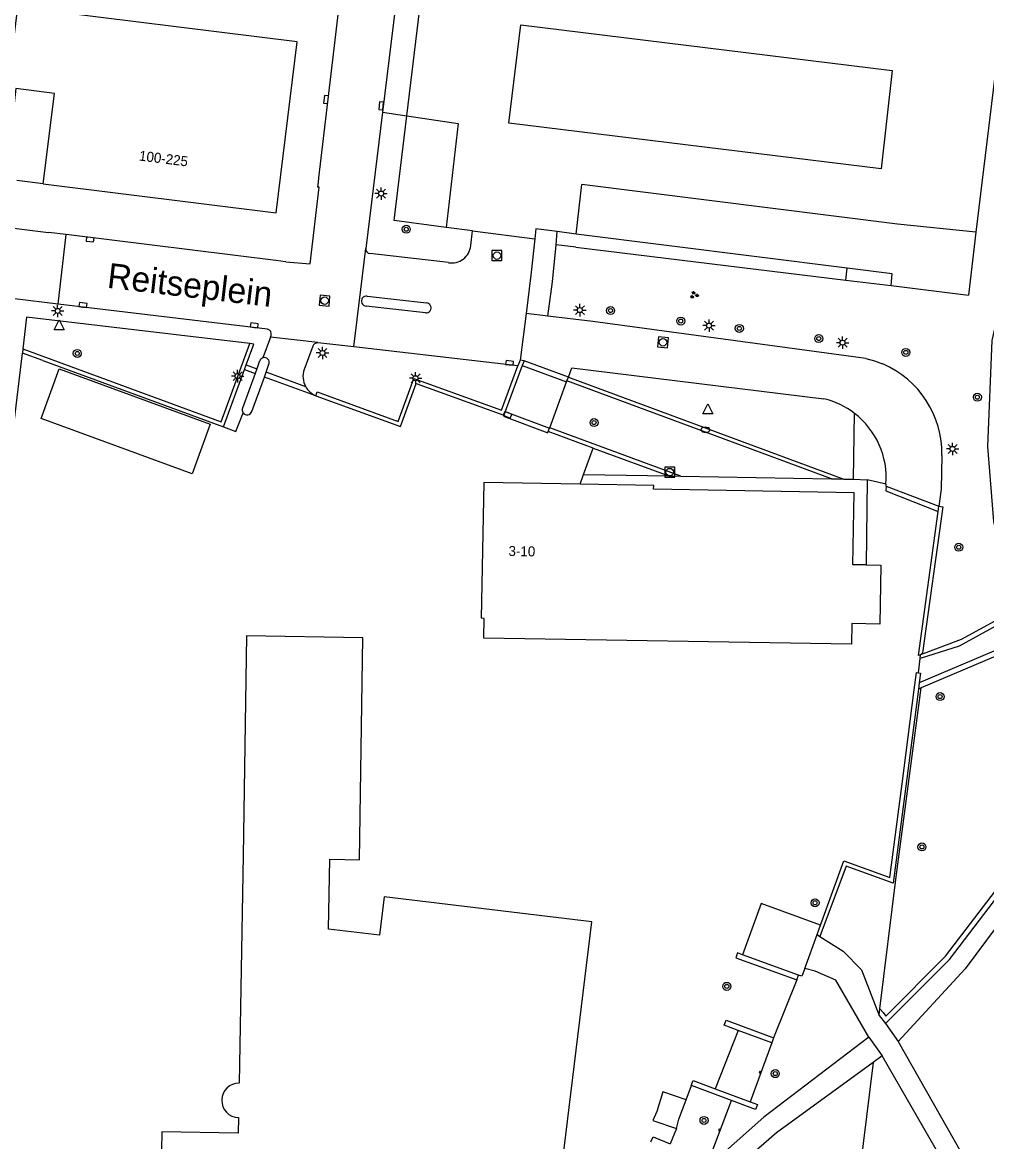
# Model space of a CAD drawing. Extents: x 131000 to 133014, y 396499 to 399001.
# Drawn here: x 132518.7 to 132615.1, y 396968.2 to 397080.1 of the extents above; entities that cross this region are included whole.
import ezdxf

# ---------------------------------------------------------------- set-up
doc = ezdxf.new("R2010")
doc.units = 0
for name, color, linetype in [('gg-afsc-hekwerk', 7, 'Continuous'), ('gg-afsc-muur', 7, 'Continuous'), ('gg-anno-huisnummerreeks BGT', 7, 'Continuous'), ('gg-anno-openbare ruimte label', 7, 'Continuous'), ('gg-bbg-hoofdgebouw', 7, 'Continuous'), ('gg-bbg-lage trafo', 7, 'Continuous'), ('gg-bbg-luifel en loopbrug', 7, 'Continuous'), ('gg-bbg-onder overbouw', 7, 'Continuous'), ('gg-bbg-pand overbouw', 7, 'Continuous'), ('gg-knt-BGT kruinlijn', 7, 'Continuous'), ('gg-knt-bovenkant onderkant talud', 7, 'Continuous'), ('gg-knt-onverhard', 7, 'Continuous'), ('gg-knt-trap', 7, 'Continuous'), ('gg-knt-verharding', 7, 'Continuous'), ('gg-knt-verharding nz', 7, 'Continuous'), ('gt-grn-groengrens', 7, 'Continuous'), ('gt-grn-vlakafsluiter', 7, 'Continuous'), ('gt-grn-weggrens', 7, 'Continuous'), ('gt-symb-boom', 7, 'Continuous'), ('gt-symb-brandkraan', 7, 'Continuous'), ('gt-symb-groenvak', 7, 'Continuous'), ('gt-symb-kolk', 7, 'Continuous'), ('gt-symb-lichtmast', 7, 'Continuous'), ('gt-symb-rioolschacht', 7, 'Continuous'), ('gt-symb-talud symbool', 7, 'Continuous'), ('gt-symb-waterafsluiter', 7, 'Continuous')]:
    doc.layers.add(name, color=color, linetype=linetype)

# ---------------------------------------------------------------- blocks, each defined once
blk = doc.blocks.new('gt0-BOOM')
at = {"layer": 'gt-symb-boom'}
for radius in [0.4, 0.2]:
    blk.add_circle((0, 0), radius, dxfattribs=at)
blk = doc.blocks.new('gt0-LMAST')
at = {"layer": 'gt-symb-lichtmast'}
for p, q in [((-0.18, 0.17), (-0.45, 0.44)), ((-0.01, 0.25), (-0.01, 0.62)), ((0.17, 0.17), (0.44, 0.44)), ((-0.26, 0), (-0.63, 0)), ((-0.18, -0.18), (-0.45, -0.45)), ((-0.01, -0.25), (-0.01, -0.63)), ((0.44, -0.45), (0.17, -0.18)), ((0.24, 0), (0.62, 0))]:
    blk.add_line(p, q, dxfattribs=at)
blk.add_circle((-0.01, 0), 0.25, dxfattribs=at)
blk = doc.blocks.new('gt0-TALUD_1')
at = {"layer": 'gt-symb-talud symbool'}
for p, q in [((0, -1), (0, 0)), ((-1, -1), (-1, 0)), ((-0.5, -2), (-0.5, 0)), ((0.5, -2), (0.5, 0)), ((1, -1), (1, 0))]:
    blk.add_line(p, q, dxfattribs=at)
blk = doc.blocks.new('gt0-BR')
at = {"layer": 'gt-symb-brandkraan'}
for centre, radius, start, end in [((-0.24, 0), 0.206, 107.5669, 252.4331), ((0.6, -2.66), 3, 106.892, 107.5669), ((0, -0.69), 0.938, 73.108, 106.892), ((-0.6, -2.66), 3, 72.4331, 73.108), ((0.24, 0), 0.206, 287.567, 72.4331), ((0.6, 2.66), 3, 252.4331, 253.108), ((0, 0.69), 0.938, 253.108, 286.8921), ((-0.6, 2.66), 3, 286.8921, 287.567)]:
    blk.add_arc(centre, radius, start, end, dxfattribs=at)
blk = doc.blocks.new('gt0-WAFSL')
at = {"layer": 'gt-symb-waterafsluiter'}
for p, q in [((-0.5, -0.33), (0, 0.67)), ((0, 0.67), (0.5, -0.33)), ((0.5, -0.33), (-0.5, -0.33))]:
    blk.add_line(p, q, dxfattribs=at)
blk = doc.blocks.new('gt0-RS')
at = {"layer": 'gt-symb-rioolschacht'}
blk.add_lwpolyline([(-0.5, -0.5), (0.5, -0.5), (0.5, 0.5), (-0.5, 0.5)], close=True, dxfattribs=at)
blk.add_circle((0, 0), 0.375, dxfattribs=at)
blk = doc.blocks.new('gt0-GRVAK')
at = {"layer": 'gt-symb-groenvak'}
for p, q in [((-0.11, 0.19), (-0.23, 0.24)), ((-0.18, 0.15), (0.09, 0.15)), ((-0.09, 0.21), (-0.16, 0.32)), ((-0.05, 0.21), (-0.05, 0.39)), ((0, 0.21), (0.06, 0.32)), ((0.02, 0.19), (0.13, 0.24)), ((0.26, -0.05), (0.2, 0.06)), ((0.3, -0.05), (0.3, 0.13)), ((0.35, -0.05), (0.41, 0.06)), ((-0.24, -0.23), (-0.36, -0.18)), ((-0.32, -0.26), (-0.05, -0.26)), ((-0.23, -0.21), (-0.29, -0.09)), ((-0.18, -0.2), (-0.18, -0.02)), ((-0.14, -0.21), (-0.07, -0.09)), ((-0.12, -0.23), (0, -0.18)), ((0.24, -0.07), (0.12, -0.02)), ((0.17, -0.11), (0.44, -0.11)), ((0.37, -0.07), (0.49, -0.02))]:
    blk.add_line(p, q, dxfattribs=at)
blk = doc.blocks.new('gt0-KOLK')
at = {"layer": 'gt-symb-kolk'}
blk.add_lwpolyline([(0, 0), (0.38, 0), (0.38, 0.4), (-0.38, 0.4), (-0.38, 0), (0, 0)], dxfattribs=at)

msp = doc.modelspace()

# ---------------------------------------------------------------- linework, layer by layer
at = {"layer": 'gg-afsc-hekwerk'}
for p, q in [((132557.16, 397070.77), (132566.2, 397145.45)), ((132563.74, 397059.26), (132561.11, 397059.6)), ((132614.05, 397059.14), (132613.29, 397052.83)), ((132574.06, 397057.64), (132601.04, 397054.33)), ((132601.04, 397054.33), (132605.56, 397053.78)), ((132605.56, 397053.78), (132613.29, 397052.83))]:
    msp.add_line(p, q, dxfattribs=at)
for points in [[(132623.57, 397138.83), (132623.72, 397138.81), (132614.05, 397059.14)], [(132561.11, 397059.6), (132555.9, 397060.28), (132557.16, 397070.77)]]:
    msp.add_lwpolyline(points, dxfattribs=at)
at = {"layer": 'gg-afsc-muur'}
for p, q in [((132596.32, 396984.85), (132590.72, 396986.88)), ((132596.15, 396984.38), (132596.32, 396984.85)), ((132593.65, 396978.07), (132590.27, 396979.32)), ((132593.65, 396978.63), (132593.83, 396978.56)), ((132593.83, 396978.56), (132593.65, 396978.07)), ((132589.61, 396972.29), (132585.63, 396973.79)), ((132587.98, 396973.48), (132591.47, 396972.18))]:
    msp.add_line(p, q, dxfattribs=at)
for points in [[(132590.72, 396986.88), (132590.23, 396987.06), (132590.05, 396986.57), (132596.15, 396984.38)], [(132590.27, 396979.32), (132588.88, 396979.84), (132589.09, 396980.33), (132593.65, 396978.63)], [(132585.63, 396973.79), (132585.58, 396973.81), (132585.79, 396974.29), (132587.98, 396973.48)], [(132591.47, 396972.18), (132592.23, 396971.9), (132592.02, 396971.39), (132589.61, 396972.29)], [(132581.57, 396968.17), (132581.79, 396968.67), (132583.49, 396967.98)]]:
    msp.add_lwpolyline(points, dxfattribs=at)
at = {"layer": 'gg-bbg-hoofdgebouw'}
for p, q in [((132564.86, 397034.1), (132564.59, 397020.52)), ((132574.48, 397033.93), (132564.86, 397034.1))]:
    msp.add_line(p, q, dxfattribs=at)
for points in [[(132520.83, 397063.95), (132544.11, 397061.07), (132546.22, 397078.16), (132518.26, 397081.62), (132517.69, 397077)], [(132603.06, 397025.86), (132601.75, 397025.88), (132601.89, 397033.07), (132581.83, 397033.42), (132581.84, 397033.8), (132574.48, 397033.93)], [(132603.06, 397025.86), (132604.55, 397025.84), (132604.44, 397019.95), (132601.64, 397020), (132601.61, 397017.95), (132564.86, 397018.55), (132564.9, 397020.51), (132564.59, 397020.52)], [(132540.34, 396970.59), (132540.31, 396969.05), (132532.68, 396969.17), (132532.28, 396946.78), (132557.4, 396946.34), (132557.46, 396950.11), (132562.04, 396950.06), (132561.33, 396944.28), (132569.93, 396943.22), (132575.66, 396990.16), (132554.91, 396992.68), (132554.44, 396988.83), (132549.33, 396989.45), (132549.46, 396996.43), (132552.43, 396996.38), (132552.77, 397018.58), (132541.16, 397018.76), (132540.8, 396996.81), (132540.4, 396974.05)]]:
    msp.add_lwpolyline(points, dxfattribs=at)
msp.add_arc((132540.4, 396972.32), 1.73, 89.9605, 267.9869, dxfattribs=at)
at = {"layer": 'gg-bbg-lage trafo'}
for points in [[(132585.1, 396972.38), (132582.77, 396973.18), (132582.15, 396971.21), (132581.76, 396970.3), (132584.11, 396969.5)], [(132584.11, 396969.5), (132584.36, 396970.45), (132585.1, 396972.38)]]:
    msp.add_lwpolyline(points, dxfattribs=at)
at = {"layer": 'gg-bbg-luifel en loopbrug'}
msp.add_lwpolyline([(132522.43, 397045.46), (132537.52, 397039.92), (132535.7, 397034.95), (132520.61, 397040.49), (132522.43, 397045.46)], dxfattribs=at)
at = {"layer": 'gg-bbg-onder overbouw'}
msp.add_lwpolyline([(132520.83, 397063.95), (132521.96, 397073), (132518.1, 397073.48), (132517.88, 397071.69), (132517.04, 397071.8)], dxfattribs=at)
at = {"layer": 'gg-bbg-pand overbouw'}
msp.add_line((132520.83, 397063.95), (132518.19, 397064.28), dxfattribs=at)
at = {"layer": 'gg-knt-BGT kruinlijn'}
for p, q in [((132593.65, 396978.07), (132591.47, 396972.18)), ((132587.38, 396966.39), (132589.61, 396972.29))]:
    msp.add_line(p, q, dxfattribs=at)
at = {"layer": 'gg-knt-bovenkant onderkant talud'}
for p, q in [((132590.27, 396979.32), (132587.98, 396973.48)), ((132585.1, 396972.38), (132585.63, 396973.79)), ((132584.11, 396969.5), (132583.49, 396967.98))]:
    msp.add_line(p, q, dxfattribs=at)
at = {"layer": 'gg-knt-onverhard'}
for p, q in [((132598.18, 396988.89), (132598.46, 396988.71)), ((132604.37, 396980.82), (132605.01, 396979.99)), ((132604.66, 396976.76), (132603.78, 396976.12))]:
    msp.add_line(p, q, dxfattribs=at)
for points in [[(132618.22, 397021.89), (132617.39, 397020.51), (132612.37, 397017.74), (132608.48, 397016.5)], [(132621.02, 397020.86), (132623.36, 397009.42), (132622.03, 396999.84), (132618.2, 396992.51), (132612.98, 396985.46), (132606.27, 396978.22)], [(132605.01, 396979.99), (132611.39, 396986.42), (132616.88, 396993.58), (132620.03, 396999.97), (132621.61, 397009.76), (132619.41, 397019.14)], [(132619.41, 397019.14), (132615.83, 397017.24), (132608.37, 397014.07)], [(132598.46, 396988.71), (132600.77, 396987.25), (132602.6, 396985.38), (132604.37, 396980.82)], [(132603.34, 396978.65), (132600.03, 396984.35), (132597.98, 396985.25), (132596.93, 396985.49)], [(132603.34, 396978.65), (132592.85, 396970.65), (132584.24, 396963.01), (132582.68, 396961.03)], [(132606.27, 396978.22), (132613.97, 396964.64), (132615.94, 396960.38), (132616.18, 396953.32), (132613.47, 396945.84), (132607.73, 396937.54), (132601.17, 396931.29), (132593.83, 396926.93)], [(132592.53, 396928.52), (132599.37, 396932.63), (132606.12, 396939.08), (132611.71, 396946.34), (132614.17, 396953.37), (132614.18, 396958.96), (132612.37, 396963.42), (132604.66, 396976.76)], [(132603.78, 396976.12), (132594.1, 396969.08), (132586.26, 396962.25)]]:
    msp.add_lwpolyline(points, dxfattribs=at)
at = {"layer": 'gg-knt-trap'}
for p, q in [((132596.93, 396985.49), (132598.18, 396988.89)), ((132598.18, 396988.89), (132598.52, 396989.83))]:
    msp.add_line(p, q, dxfattribs=at)
for points in [[(132598.52, 396989.83), (132592.57, 396991.99), (132590.72, 396986.88)], [(132596.93, 396985.49), (132596.66, 396984.73), (132596.32, 396984.85)]]:
    msp.add_lwpolyline(points, dxfattribs=at)
at = {"layer": 'gg-knt-verharding'}
for p, q in [((132554.73, 397071.14), (132553.06, 397057.49)), ((132516.27, 397059.74), (132521.37, 397059.11)), ((132563.55, 397057.79), (132563.74, 397059.26)), ((132570.07, 397059.45), (132569.96, 397058.47)), ((132572.21, 397059.18), (132570.07, 397059.45)), ((132523.13, 397058.89), (132521.37, 397059.11)), ((132522.31, 397051.93), (132523.13, 397058.89)), ((132544.08, 397056.29), (132523.13, 397058.89)), ((132572.08, 397057.87), (132572.21, 397059.18)), ((132574.08, 397058.94), (132572.21, 397059.18)), ((132601.19, 397055.54), (132574.08, 397058.94)), ((132551.87, 397047.65), (132553.06, 397057.49)), ((132545.08, 397056.17), (132544.08, 397056.29)), ((132561.32, 397056.08), (132553.48, 397056.98)), ((132601.04, 397054.33), (132601.19, 397055.54)), ((132605.56, 397053.78), (132605.69, 397054.97)), ((132553.19, 397052.73), (132559.13, 397052.06)), ((132522.31, 397051.93), (132517.96, 397052.45)), ((132543.25, 397049.44), (132522.31, 397051.93)), ((132559.05, 397051.06), (132553.1, 397051.74)), ((132569.08, 397050.99), (132568.48, 397046.32)), ((132571.26, 397050.73), (132569.08, 397050.99)), ((132575.76, 397050.2), (132571.26, 397050.73)), ((132603.05, 397046.49), (132575.76, 397050.2)), ((132543.53, 397048.63), (132542.77, 397046.56)), ((132543.53, 397048.63), (132543.61, 397048.8)), ((132518.8, 397047.45), (132518.75, 397047.03)), ((132547.76, 397047.72), (132546.91, 397045.4)), ((132551.87, 397047.65), (132548.26, 397048.05)), ((132568.27, 397045.76), (132551.87, 397047.65)), ((132520.78, 397046.3), (132538.86, 397039.66)), ((132540.95, 397045.39), (132541.12, 397045.85)), ((132541.12, 397045.85), (132542.18, 397045.47)), ((132542.46, 397046.25), (132542.18, 397045.47)), ((132543.11, 397045.13), (132543.39, 397045.92)), ((132568.48, 397046.32), (132568.27, 397045.76)), ((132568.88, 397046.28), (132568.48, 397046.32)), ((132568.88, 397046.28), (132568.71, 397045.8)), ((132573.31, 397044.64), (132568.88, 397046.28)), ((132538.86, 397039.66), (132540.95, 397045.39)), ((132542, 397044.99), (132540.74, 397041.53)), ((132540.95, 397045.39), (132542, 397044.99)), ((132542.18, 397045.47), (132542, 397044.99)), ((132542.93, 397044.64), (132543.11, 397045.13)), ((132547.06, 397043.67), (132543.11, 397045.13)), ((132568.71, 397045.8), (132567, 397041.19)), ((132568.71, 397045.8), (132573.14, 397044.16)), ((132541.68, 397041.21), (132542.93, 397044.64)), ((132548.07, 397042.78), (132542.93, 397044.64)), ((132571.45, 397039.57), (132573.14, 397044.16)), ((132573.14, 397044.16), (132573.17, 397044.26)), ((132573.17, 397044.26), (132573.31, 397044.64)), ((132540.08, 397039.19), (132540.8, 397041.08)), ((132567, 397041.19), (132566.88, 397040.82)), ((132601.82, 397034.42), (132601.92, 397041.01)), ((132571.31, 397039.2), (132571.43, 397039.54)), ((132575.78, 397037.54), (132571.31, 397039.2)), ((132571.43, 397039.54), (132571.45, 397039.57)), ((132574.83, 397034.9), (132575.78, 397037.54)), ((132575.78, 397037.54), (132583.35, 397034.75)), ((132610.64, 397036.81), (132610.58, 397033.43)), ((132574.48, 397033.93), (132574.83, 397034.9)), ((132574.83, 397034.9), (132583.35, 397034.75)), ((132583.35, 397034.75), (132584.56, 397034.73)), ((132584.56, 397034.73), (132599.61, 397034.47)), ((132599.61, 397034.47), (132600.4, 397034.45)), ((132600.4, 397034.45), (132600.83, 397034.44)), ((132600.83, 397034.44), (132601.82, 397034.42)), ((132601.82, 397034.42), (132603.18, 397034.38)), ((132603.18, 397034.38), (132603.06, 397025.86)), ((132605.06, 397033.74), (132605.06, 397033.94)), ((132605.06, 397033.74), (132610.35, 397031.72)), ((132610.58, 397033.43), (132610.35, 397031.72)), ((132610.28, 397031.21), (132610.35, 397031.72))]:
    msp.add_line(p, q, dxfattribs=at)
for points in [[(132563.8, 397145.75), (132562.75, 397136.65), (132554.73, 397071.14)], [(132548.37, 397064.55), (132551.83, 397093.82), (132554.67, 397116.06), (132554.89, 397117.5), (132554.84, 397118.23), (132554.7, 397118.72), (132554.31, 397119.05), (132553.58, 397119.17)], [(132557.16, 397070.77), (132562.29, 397069.99), (132561.11, 397059.6)], [(132548.28, 397063.63), (132548.35, 397064.14), (132548.37, 397064.55)], [(132545.08, 397056.17), (132547.51, 397055.96), (132548.4, 397063.62), (132548.28, 397063.63)], [(132569.96, 397058.47), (132569.56, 397054.82), (132569.08, 397050.99)], [(132571.26, 397050.73), (132571.72, 397054.15), (132572.08, 397057.87)], [(132541.47, 397047.99), (132519.17, 397050.62), (132518.8, 397047.45)], [(132548.26, 397048.05), (132548.26, 397048.11), (132543.53, 397048.63)], [(132509.98, 396963.36), (132508.57, 396962.73), (132510.33, 396977.53), (132511.47, 396986.64), (132518.75, 397047.03)], [(132541.12, 397045.85), (132541.87, 397047.94), (132541.47, 397047.99)], [(132603.05, 397046.49), (132603.9, 397046.26), (132604.72, 397045.95)], [(132573.31, 397044.64), (132573.67, 397045.55), (132598.86, 397042.48)], [(132548.07, 397042.78), (132556.54, 397039.69), (132558.11, 397044), (132566.88, 397040.82)], [(132566.88, 397040.82), (132566.84, 397040.72), (132571.26, 397039.08), (132571.31, 397039.2)], [(132567, 397041.19), (132567.32, 397041.05), (132571.43, 397039.54)], [(132605.06, 397033.74), (132605.05, 397033.25), (132610.28, 397031.21)]]:
    msp.add_lwpolyline(points, dxfattribs=at)
for centre, radius, start, end in [((132553.54, 397057.46), 0.479, 175.6419, 263.3501), ((132561.65, 397057.96), 1.91, 260.1476, 354.6707), ((132553.12, 397052.24), 0.496, 81.8435, 266.9194), ((132559.09, 397051.56), 0.502, 264.5942, 85.3576), ((132543.1, 397048.93), 0.53, 345.0241, 72.9186), ((132548.22, 397047.56), 0.49, 85.018, 160.4525), ((132542.93, 397046.09), 0.493, 107.993, 161.8254), ((132542.93, 397046.09), 0.496, 340.089, 107.9104), ((132600.9, 397036.99), 9.75, 358.9533, 66.8857), ((132548.86, 397044.7), 2.07, 160.2507, 209.64), ((132548.86, 397044.69), 2.07, 209.6109, 247.6655), ((132596.93, 397034.56), 8.15, 52.3156, 76.3366), ((132541.2, 397041.36), 0.494, 159.102, 214.6231), ((132541.21, 397041.36), 0.497, 214.3907, 342.3411), ((132596.93, 397034.56), 8.15, 355.6302, 52.3068)]:
    msp.add_arc(centre, radius, start, end, dxfattribs=at)
at = {"layer": 'gg-knt-verharding nz'}
for p, q in [((132574.08, 397058.94), (132574.67, 397063.9)), ((132605.69, 397054.97), (132601.19, 397055.54))]:
    msp.add_line(p, q, dxfattribs=at)
for points in [[(132567.35, 397070.03), (132568.56, 397079.87), (132605.69, 397075.3), (132604.57, 397065.46), (132567.35, 397070.03)], [(132614.05, 397059.14), (132606.22, 397059.92), (132574.67, 397063.9)]]:
    msp.add_lwpolyline(points, dxfattribs=at)
at = {"layer": 'gt-grn-groengrens'}
for p, q in [((132554.73, 397071.14), (132557.16, 397070.77)), ((132520.78, 397046.3), (132518.75, 397047.03)), ((132518.8, 397047.45), (132538.62, 397040.17)), ((132538.62, 397040.17), (132541.47, 397047.99)), ((132599.61, 397034.47), (132573.17, 397044.26)), ((132573.31, 397044.64), (132600.83, 397034.44)), ((132584.56, 397034.73), (132571.45, 397039.57)), ((132608.37, 397014.07), (132608.29, 397013.44)), ((132608.58, 397013.56), (132608.29, 397013.44)), ((132601.08, 396995.75), (132598.46, 396988.71)), ((132598.52, 396989.83), (132600.84, 396996.27)), ((132596.15, 396984.38), (132593.83, 396978.56)), ((132604.37, 396980.82), (132604.45, 396981.48))]:
    msp.add_line(p, q, dxfattribs=at)
for points in [[(132634.72, 397141.99), (132631.77, 397141.9), (132629.36, 397140.92), (132627.67, 397138.68), (132626.24, 397135.29), (132624.04, 397122.14), (132624.45, 397096.68), (132625.26, 397085.82), (132628.14, 397075.23), (132627.79, 397072.91), (132626.98, 397071.48), (132626.27, 397070.14), (132623.23, 397067.38), (132619.69, 397061.52), (132616.93, 397053.93), (132615.65, 397048.31), (132615.2, 397037.69), (132615.8, 397030.19), (132617.76, 397021.89), (132617.05, 397020.82), (132612.58, 397018.41), (132608.52, 397016.86)], [(132548.07, 397042.78), (132548.21, 397043.16), (132556.3, 397040.21), (132557.88, 397044.51), (132566.63, 397041.33), (132568.27, 397045.76)], [(132610.35, 397031.72), (132610.74, 397031.67), (132608.72, 397017.07), (132608.52, 397016.86)], [(132608.52, 397016.86), (132608.32, 397016.79), (132610.28, 397031.21)], [(132604.45, 396981.48), (132604.76, 396981.12), (132605.05, 396980.75), (132611.02, 396986.75), (132616.45, 396993.84), (132619.54, 397000.08), (132621.1, 397009.74), (132619.09, 397018.32), (132616.05, 397016.75), (132608.58, 397013.56)], [(132600.84, 396996.27), (132605.45, 396994.59), (132606.67, 397003.98), (132607.88, 397013.37), (132608.1, 397015.1), (132608.3, 397015.08)], [(132608.3, 397015.08), (132608.5, 397015.05), (132608.37, 397014.07)], [(132608.29, 397013.44), (132605.79, 396994.05), (132601.08, 396995.75)], [(132604.45, 396981.48), (132606.08, 396994.67), (132608.58, 397013.56)], [(132603.78, 396976.12), (132602.11, 396962.6), (132599.19, 396938.45), (132586.04, 396939.27), (132583.57, 396940.05), (132583, 396940.18)]]:
    msp.add_lwpolyline(points, dxfattribs=at)
at = {"layer": 'gt-grn-vlakafsluiter'}
for p, q in [((132563.74, 397059.26), (132569.96, 397058.47)), ((132574.06, 397057.64), (132572.08, 397057.87)), ((132538.86, 397039.66), (132540.08, 397039.19)), ((132605.06, 397033.94), (132603.18, 397034.38)), ((132608.48, 397016.5), (132608.52, 397016.86)), ((132608.3, 397015.08), (132608.48, 397016.5))]:
    msp.add_line(p, q, dxfattribs=at)
at = {"layer": 'gt-grn-weggrens'}
for p, q in [((132605.01, 396979.99), (132606.27, 396978.22)), ((132603.34, 396978.65), (132604.66, 396976.76))]:
    msp.add_line(p, q, dxfattribs=at)

# ---------------------------------------------------------------- block references
at = {"layer": 'gt-symb-boom'}
for p in [(132557.11, 397059.42), (132524.23, 397047), (132607.04, 397047.11), (132614.19, 397042.63), (132575.88, 397040.09), (132612.33, 397027.62), (132610.46, 397012.69), (132608.65, 396997.66), (132597.97, 396992.07), (132589.15, 396983.72), (132593.99, 396974.99), (132586.87, 396970.31)]:
    msp.add_blockref('gt0-BOOM', p, dxfattribs=at)
for p, rotation in [((132577.53, 397051.29), -7.238726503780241), ((132584.55, 397050.24), -7.238726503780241), ((132590.4, 397049.5), -7.238726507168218), ((132598.34, 397048.49), -7.238726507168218)]:
    msp.add_blockref('gt0-BOOM', p, dxfattribs=dict(at, rotation=rotation))
at = {"layer": 'gt-symb-brandkraan'}
msp.add_blockref('gt0-BR', (132587.01, 397039.37), dxfattribs=at)
at = {"layer": 'gt-symb-groenvak'}
msp.add_blockref('gt0-GRVAK', (132585.88, 397052.84), dxfattribs=at)
at = {"layer": 'gt-symb-kolk'}
for p, rotation in [((132549.3, 397072.37), 82.99574075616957), ((132554.8, 397071.74), 83.22321716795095), ((132525.54, 397058.59), 172.93185994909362), ((132524.78, 397051.64), -6.786684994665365), ((132541.9, 397049.61), -6.908799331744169), ((132567.41, 397045.86), -6.891806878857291), ((132567.32, 397041.05), 156.04160802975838)]:
    msp.add_blockref('gt0-KOLK', p, dxfattribs=dict(at, rotation=rotation))
at = {"layer": 'gt-symb-lichtmast'}
for p in [(132554.6, 397062.99), (132522.28, 397051.25), (132574.47, 397051.34), (132587.38, 397049.79), (132600.73, 397048.08), (132548.75, 397047.05), (132540.26, 397044.74), (132558.05, 397044.52), (132611.72, 397037.46)]:
    msp.add_blockref('gt0-LMAST', p, dxfattribs=at)
at = {"layer": 'gt-symb-rioolschacht'}
for p in [(132566.18, 397056.78), (132583.44, 397035.14)]:
    msp.add_blockref('gt0-RS', p, dxfattribs=at)
for p, rotation in [((132548.95, 397052.28), -4.587625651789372), ((132582.77, 397048.12), -5.163306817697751)]:
    msp.add_blockref('gt0-RS', p, dxfattribs=dict(at, rotation=rotation))
at = {"layer": 'gt-symb-talud symbool', "xscale": 0.10030453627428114, "yscale": 0.10030453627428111, "rotation": -110.42233302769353}
for p in [(132592.56, 396975.12), (132588.49, 396969.34)]:
    msp.add_blockref('gt0-TALUD_1', p, dxfattribs=at)
at = {"layer": 'gt-symb-waterafsluiter'}
for p in [(132522.43, 397049.71), (132587.24, 397041.31)]:
    msp.add_blockref('gt0-WAFSL', p, dxfattribs=at)

# ---------------------------------------------------------------- texts
at = {"layer": 'gg-anno-huisnummerreeks BGT'}
for s, rotation, p in [('100-225', 352.9, (132530.36, 397066.3)), ('3-10', 358.8, (132567.32, 397026.76))]:
    msp.add_text(s, height=1, rotation=rotation, dxfattribs=at).set_placement(p)
at = {"layer": 'gg-anno-openbare ruimte label'}
msp.add_text('Reitseplein', height=2.5, rotation=353.3, dxfattribs=at).set_placement((132527.14, 397053.58))

doc.saveas('drawing.dxf')
